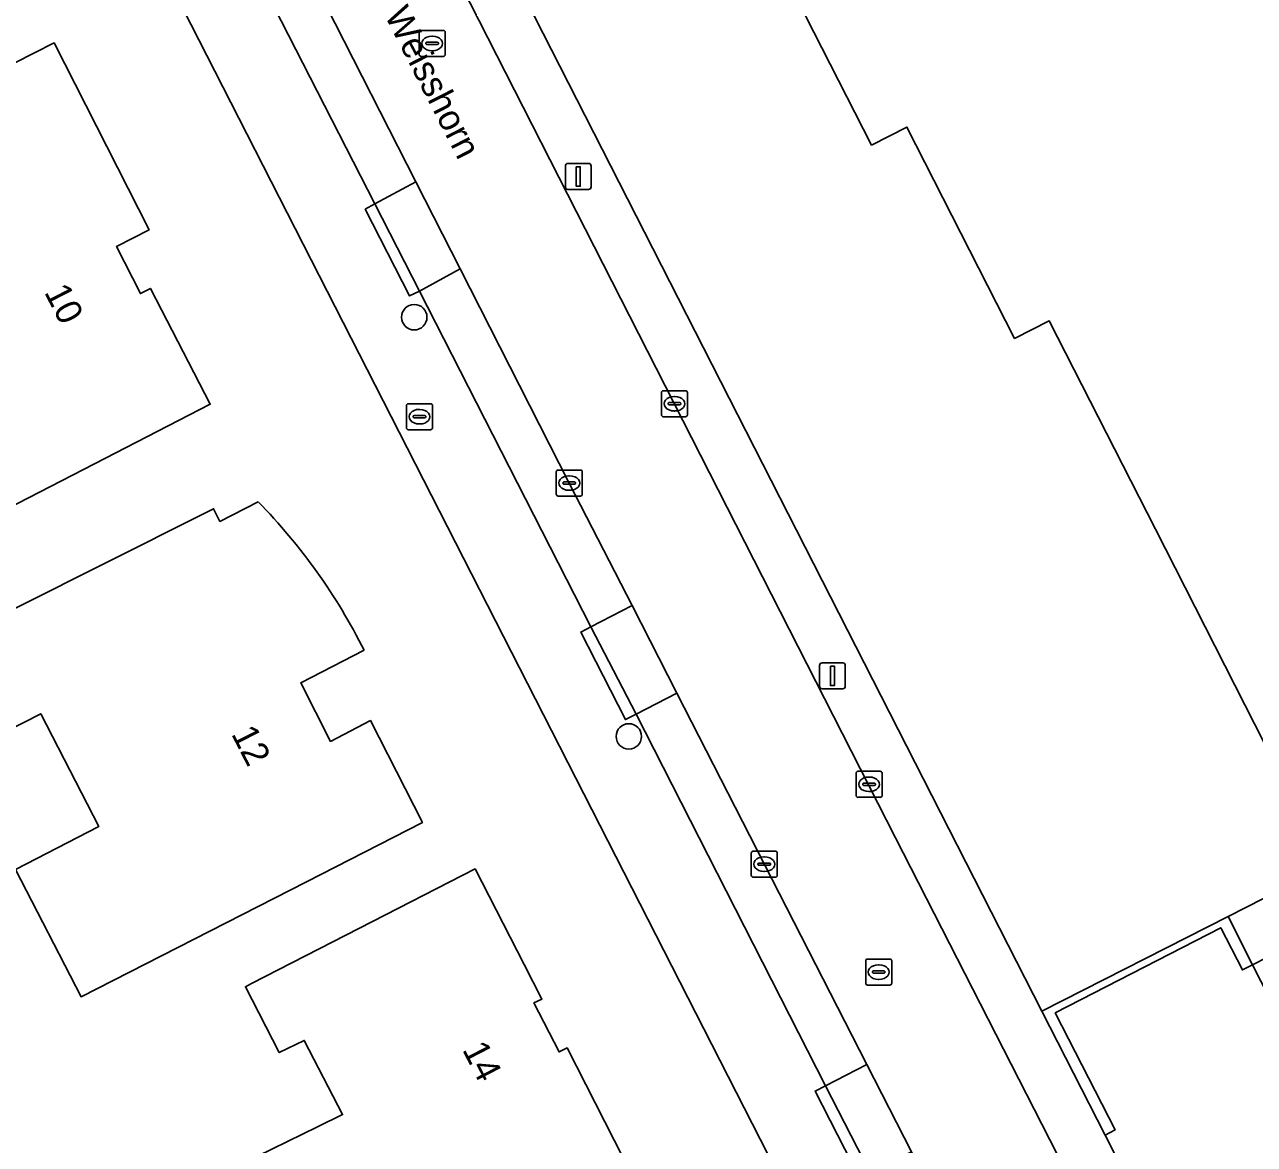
# Model space of a CAD drawing. Extents: x 158835 to 160077, y 386387 to 387778.
# Drawn here: x 159544.1 to 159591.36, y 386787.6 to 386830.62 of the extents above; entities that cross this region are included whole.
import ezdxf

# ---------------------------------------------------------------- set-up
doc = ezdxf.new("R2010")
doc.units = 0
for name, color, linetype in [('IMGEO_Boom', 7, 'Continuous'), ('IMGEO_Brandkraan', 7, 'Continuous'), ('IMGEO_Erf', 7, 'Continuous'), ('IMGEO_Groenvoorziening', 7, 'Continuous'), ('IMGEO_Haag', 7, 'Continuous'), ('IMGEO_Hek', 7, 'Continuous'), ('IMGEO_Kolk', 7, 'Continuous'), ('IMGEO_Lichtmast', 7, 'Continuous'), ('IMGEO_Openbare_ruimte_label', 7, 'Continuous'), ('IMGEO_Pand', 7, 'Continuous'), ('IMGEO_Pand_nummerreeks', 7, 'Continuous'), ('IMGEO_Pand_vergunning_verleend', 7, 'Continuous'), ('IMGEO_Parkeervlak_open', 7, 'Continuous'), ('IMGEO_Rioolput', 7, 'Continuous'), ('IMGEO_Voetpad_open', 7, 'Continuous')]:
    doc.layers.add(name, color=color, linetype=linetype)

msp = doc.modelspace()

# ---------------------------------------------------------------- linework, layer by layer
at = {"layer": 'IMGEO_Boom'}
for centre in [(159559.077, 386819.38), (159567.324, 386803.273)]:
    msp.add_circle(centre, 0.489, dxfattribs=at)
at = {"layer": 'IMGEO_Brandkraan'}
for p, q in [((159558.778, 386815.131), (159558.778, 386815.983)), ((159558.853, 386816.057), (159559.705, 386816.057)), ((159559.779, 386815.983), (159559.779, 386815.131)), ((159559.037, 386815.551), (159559.037, 386815.563)), ((159559.475, 386815.514), (159559.077, 386815.514)), ((159559.08, 386815.6), (159559.478, 386815.6)), ((159559.266, 386815.837), (159559.291, 386815.837)), ((159559.521, 386815.563), (159559.521, 386815.551)), ((159559.705, 386815.057), (159558.853, 386815.057)), ((159559.289, 386815.277), (159559.264, 386815.277))]:
    msp.add_line(p, q, dxfattribs=at)
for points in [[(159558.778, 386815.131), (159558.778, 386815.983)], [(159558.853, 386816.057), (159559.705, 386816.057)], [(159559.779, 386815.983), (159559.779, 386815.131)], [(159559.705, 386815.057), (159558.853, 386815.057)]]:
    msp.add_lwpolyline(points, dxfattribs=at)
for centre, radius, start, end in [((159558.855, 386815.981), 0.0765, 91.552, 178.448), ((159558.855, 386815.981), 0.0765, 91.552, 178.448), ((159559.703, 386815.981), 0.0765, 1.552, 88.448), ((159559.703, 386815.981), 0.0765, 1.552, 88.448), ((159559.077, 386815.56), 0.0403, 85.8775, 175.7526), ((159559.074, 386815.55), 0.0366, 178.938, 274.7102), ((159559.478, 386815.557), 0.043, 264.8664, 352.4533), ((159559.482, 386815.562), 0.0386, 1.7309, 96.639), ((159558.855, 386815.133), 0.0765, 181.552, 268.448), ((159558.855, 386815.133), 0.0765, 181.552, 268.448), ((159559.703, 386815.133), 0.0765, 271.552, 358.448), ((159559.703, 386815.133), 0.0765, 271.552, 358.448)]:
    msp.add_arc(centre, radius, start, end, dxfattribs=at)
for centre, major_axis, ratio, start_param, end_param in [((159559.265, 386815.557), (-0.387, 0.002), 0.722429, 4.712389, 7.853982), ((159559.29, 386815.557), (-0.39, 0.002), 0.717154, 1.570796, 4.712389)]:
    msp.add_ellipse(centre, major_axis=major_axis, ratio=ratio, start_param=start_param, end_param=end_param, dxfattribs=at)
at = {"layer": 'IMGEO_Erf'}
for points in [[(159573.913, 386784.786), (159531.993, 386866.849)], [(159551.364, 386812.022), (159551.61, 386811.532), (159553.085, 386812.287)], [(159557.152, 386806.583), (159554.714, 386805.335), (159555.863, 386803.079), (159557.392, 386803.88), (159559.393, 386799.961), (159554.94, 386797.687), (159546.274, 386793.271), (159543.751, 386798.162), (159546.956, 386799.815), (159544.723, 386804.144), (159543.393, 386803.458), (159541.524, 386807.082), (159546.896, 386809.779), (159551.364, 386812.022)]]:
    msp.add_lwpolyline(points, dxfattribs=at)
for points in [[(159534.586, 386822.484), (159535.174, 386822.784), (159534.233, 386824.63), (159541.857, 386828.517), (159541.808, 386828.615), (159542.776, 386829.107), (159542.961, 386828.765), (159545.237, 386829.917), (159548.89, 386822.732), (159547.633, 386822.093), (159548.558, 386820.29), (159548.942, 386820.485), (159549.365, 386819.664), (159551.236, 386816.033), (159546.791, 386813.743), (159537.482, 386808.957), (159535.208, 386813.376), (159540.041, 386815.84), (159538.231, 386819.389), (159536.591, 386818.552)], [(159605.191, 386801.114), (159604.679, 386802.183), (159608.211, 386803.985), (159608.064, 386804.274), (159613.123, 386806.862), (159612.678, 386807.732), (159590.35, 386796.355), (159591.29, 386794.498), (159596.896, 386797.36), (159597.071, 386796.96)], [(159551.329, 386786.295), (159555.356, 386788.267), (159556.321, 386788.74), (159554.853, 386791.594), (159553.89, 386791.123), (159552.592, 386793.653), (159552.826, 386793.773), (159556.97, 386795.9), (159561.418, 386798.183), (159563.304, 386794.508), (159563.985, 386793.182), (159563.676, 386793.031), (159564.646, 386791.149), (159564.949, 386791.304), (159567.483, 386786.349), (159562.822, 386785.14), (159563.686, 386781.794), (159558.845, 386780.544), (159556.532, 386779.96), (159556.195, 386781.277), (159555.197, 386781.02), (159555.277, 386780.71), (159547.709, 386778.761), (159546.11, 386784.989)]]:
    msp.add_lwpolyline(points, close=True, dxfattribs=at)
msp.add_arc((159536.72, 386796.317), 22.866, 26.6778, 44.3005, dxfattribs=at)
at = {"layer": 'IMGEO_Groenvoorziening'}
for points in [[(159630.655, 386816.893), (159630.775, 386816.952), (159630.345, 386818.525), (159625.562, 386832.677), (159620.859, 386844.808), (159620.834, 386844.868), (159618.333, 386850.762), (159617.25, 386853.147), (159616.27, 386855.106), (159613.233, 386861.079), (159561.758, 386834.762), (159583.195, 386792.717), (159590.35, 386796.355), (159612.678, 386807.732)], [(159583.195, 386792.717), (159585.626, 386787.949), (159586.009, 386788.151), (159583.711, 386792.65), (159590.072, 386795.921), (159590.906, 386794.302), (159591.29, 386794.498), (159590.35, 386796.355)]]:
    msp.add_lwpolyline(points, close=True, dxfattribs=at)
at = {"layer": 'IMGEO_Haag'}
msp.add_lwpolyline([(159583.195, 386792.717), (159585.626, 386787.949), (159586.009, 386788.151), (159583.711, 386792.65), (159590.072, 386795.921), (159590.906, 386794.302), (159591.29, 386794.498), (159590.35, 386796.355)], close=True, dxfattribs=at)
at = {"layer": 'IMGEO_Hek'}
for points in [[(159591.29, 386794.498), (159590.35, 386796.355)], [(159592.578, 386791.954), (159591.29, 386794.498)]]:
    msp.add_lwpolyline(points, dxfattribs=at)
at = {"layer": 'IMGEO_Kolk'}
for p, q in [((159568.577, 386815.63), (159568.577, 386816.482)), ((159568.652, 386816.556), (159569.504, 386816.556)), ((159569.065, 386816.336), (159569.09, 386816.336)), ((159569.578, 386816.482), (159569.578, 386815.63)), ((159568.836, 386816.05), (159568.836, 386816.062)), ((159569.274, 386816.013), (159568.876, 386816.013)), ((159568.879, 386816.099), (159569.277, 386816.099)), ((159569.32, 386816.062), (159569.32, 386816.05)), ((159569.504, 386815.556), (159568.652, 386815.556)), ((159569.088, 386815.776), (159569.063, 386815.776)), ((159564.61, 386813.508), (159565.462, 386813.508)), ((159564.535, 386812.582), (159564.535, 386813.434)), ((159564.837, 386813.051), (159565.235, 386813.051)), ((159565.023, 386813.288), (159565.048, 386813.288)), ((159565.536, 386813.434), (159565.536, 386812.582)), ((159564.794, 386813.002), (159564.794, 386813.014)), ((159565.232, 386812.965), (159564.834, 386812.965)), ((159565.046, 386812.728), (159565.021, 386812.728)), ((159565.278, 386813.014), (159565.278, 386813.002)), ((159565.462, 386812.508), (159564.61, 386812.508)), ((159576.058, 386801.006), (159576.058, 386801.858)), ((159576.133, 386801.932), (159576.985, 386801.932)), ((159576.546, 386801.712), (159576.571, 386801.712)), ((159577.059, 386801.858), (159577.059, 386801.006)), ((159576.317, 386801.426), (159576.317, 386801.438)), ((159576.755, 386801.389), (159576.357, 386801.389)), ((159576.36, 386801.475), (159576.758, 386801.475)), ((159576.801, 386801.438), (159576.801, 386801.426)), ((159576.985, 386800.932), (159576.133, 386800.932)), ((159576.569, 386801.152), (159576.544, 386801.152)), ((159572.103, 386798.863), (159572.955, 386798.863)), ((159572.028, 386797.937), (159572.028, 386798.789)), ((159572.287, 386798.357), (159572.287, 386798.369)), ((159572.33, 386798.406), (159572.728, 386798.406)), ((159572.516, 386798.643), (159572.541, 386798.643)), ((159572.771, 386798.369), (159572.771, 386798.357)), ((159573.029, 386798.789), (159573.029, 386797.937)), ((159572.725, 386798.32), (159572.327, 386798.32)), ((159572.539, 386798.083), (159572.514, 386798.083)), ((159572.955, 386797.863), (159572.103, 386797.863))]:
    msp.add_line(p, q, dxfattribs=at)
for points in [[(159568.577, 386815.63), (159568.577, 386816.482)], [(159568.652, 386816.556), (159569.504, 386816.556)], [(159569.578, 386816.482), (159569.578, 386815.63)], [(159569.504, 386815.556), (159568.652, 386815.556)], [(159564.61, 386813.508), (159565.462, 386813.508)], [(159564.535, 386812.582), (159564.535, 386813.434)], [(159565.536, 386813.434), (159565.536, 386812.582)], [(159565.462, 386812.508), (159564.61, 386812.508)], [(159576.058, 386801.006), (159576.058, 386801.858)], [(159576.133, 386801.932), (159576.985, 386801.932)], [(159577.059, 386801.858), (159577.059, 386801.006)], [(159576.985, 386800.932), (159576.133, 386800.932)], [(159572.103, 386798.863), (159572.955, 386798.863)], [(159572.028, 386797.937), (159572.028, 386798.789)], [(159573.029, 386798.789), (159573.029, 386797.937)], [(159572.955, 386797.863), (159572.103, 386797.863)]]:
    msp.add_lwpolyline(points, dxfattribs=at)
for centre, radius, start, end in [((159568.654, 386816.48), 0.0765, 91.552, 178.448), ((159568.654, 386816.48), 0.0765, 91.552, 178.448), ((159569.502, 386816.48), 0.0765, 1.552, 88.448), ((159569.502, 386816.48), 0.0765, 1.552, 88.448), ((159568.876, 386816.059), 0.0403, 85.8775, 175.7526), ((159568.873, 386816.049), 0.0366, 178.938, 274.7102), ((159569.277, 386816.056), 0.043, 264.8664, 352.4533), ((159569.281, 386816.061), 0.0386, 1.7309, 96.639), ((159568.654, 386815.632), 0.0765, 181.552, 268.448), ((159568.654, 386815.632), 0.0765, 181.552, 268.448), ((159569.502, 386815.632), 0.0765, 271.552, 358.448), ((159569.502, 386815.632), 0.0765, 271.552, 358.448), ((159564.612, 386813.432), 0.0765, 91.552, 178.448), ((159564.612, 386813.432), 0.0765, 91.552, 178.448), ((159565.46, 386813.432), 0.0765, 1.552, 88.448), ((159565.46, 386813.432), 0.0765, 1.552, 88.448), ((159564.834, 386813.011), 0.0403, 85.8775, 175.7526), ((159565.239, 386813.013), 0.0386, 1.7309, 96.639), ((159564.612, 386812.584), 0.0765, 181.552, 268.448), ((159564.612, 386812.584), 0.0765, 181.552, 268.448), ((159564.831, 386813.001), 0.0366, 178.938, 274.7102), ((159565.235, 386813.008), 0.043, 264.8664, 352.4533), ((159565.46, 386812.584), 0.0765, 271.552, 358.448), ((159565.46, 386812.584), 0.0765, 271.552, 358.448), ((159576.135, 386801.856), 0.0765, 91.552, 178.448), ((159576.135, 386801.856), 0.0765, 91.552, 178.448), ((159576.983, 386801.856), 0.0765, 1.552, 88.448), ((159576.983, 386801.856), 0.0765, 1.552, 88.448), ((159576.357, 386801.435), 0.0403, 85.8775, 175.7526), ((159576.354, 386801.425), 0.0366, 178.938, 274.7102), ((159576.758, 386801.432), 0.043, 264.8664, 352.4533), ((159576.762, 386801.437), 0.0386, 1.7309, 96.639), ((159576.135, 386801.008), 0.0765, 181.552, 268.448), ((159576.135, 386801.008), 0.0765, 181.552, 268.448), ((159576.983, 386801.008), 0.0765, 271.552, 358.448), ((159576.983, 386801.008), 0.0765, 271.552, 358.448), ((159572.105, 386798.787), 0.0765, 91.552, 178.448), ((159572.105, 386798.787), 0.0765, 91.552, 178.448), ((159572.953, 386798.787), 0.0765, 1.552, 88.448), ((159572.953, 386798.787), 0.0765, 1.552, 88.448), ((159572.327, 386798.366), 0.0403, 85.8775, 175.7526), ((159572.732, 386798.368), 0.0386, 1.7309, 96.639), ((159572.105, 386797.939), 0.0765, 181.552, 268.448), ((159572.105, 386797.939), 0.0765, 181.552, 268.448), ((159572.324, 386798.356), 0.0366, 178.938, 274.7102), ((159572.728, 386798.363), 0.043, 264.8664, 352.4533), ((159572.953, 386797.939), 0.0765, 271.552, 358.448), ((159572.953, 386797.939), 0.0765, 271.552, 358.448)]:
    msp.add_arc(centre, radius, start, end, dxfattribs=at)
for centre, major_axis, ratio, start_param, end_param in [((159569.064, 386816.056), (-0.387, 0.002), 0.722429, 4.712389, 7.853982), ((159569.089, 386816.056), (-0.39, 0.002), 0.717154, 1.570796, 4.712389), ((159565.022, 386813.008), (-0.387, 0.002), 0.722429, 4.712389, 7.853982), ((159565.047, 386813.008), (-0.39, 0.002), 0.717154, 1.570796, 4.712389), ((159576.545, 386801.432), (-0.387, 0.002), 0.722429, 4.712389, 7.853982), ((159576.57, 386801.432), (-0.39, 0.002), 0.717154, 1.570796, 4.712389), ((159572.515, 386798.363), (-0.387, 0.002), 0.722429, 4.712389, 7.853982), ((159572.54, 386798.363), (-0.39, 0.002), 0.717154, 1.570796, 4.712389)]:
    msp.add_ellipse(centre, major_axis=major_axis, ratio=ratio, start_param=start_param, end_param=end_param, dxfattribs=at)
at = {"layer": 'IMGEO_Lichtmast'}
for p, q in [((159564.884, 386824.389), (159564.884, 386825.189)), ((159564.884, 386825.189), (159564.884, 386824.389)), ((159564.984, 386825.289), (159565.774, 386825.289)), ((159565.774, 386825.289), (159564.984, 386825.289)), ((159565.874, 386825.189), (159565.874, 386824.389)), ((159565.874, 386824.389), (159565.874, 386825.189)), ((159565.774, 386824.289), (159564.984, 386824.289)), ((159564.984, 386824.289), (159565.774, 386824.289)), ((159574.652, 386805.2), (159574.652, 386806)), ((159574.652, 386806), (159574.652, 386805.2)), ((159574.752, 386806.1), (159575.542, 386806.1)), ((159575.542, 386806.1), (159574.752, 386806.1)), ((159575.642, 386806), (159575.642, 386805.2)), ((159575.642, 386805.2), (159575.642, 386806)), ((159575.542, 386805.1), (159574.752, 386805.1)), ((159574.752, 386805.1), (159575.542, 386805.1))]:
    msp.add_line(p, q, dxfattribs=at)
for points in [[(159565.304, 386825.164), (159565.454, 386825.164), (159565.454, 386824.414), (159565.304, 386824.414), (159565.304, 386825.164)], [(159575.072, 386805.975), (159575.222, 386805.975), (159575.222, 386805.225), (159575.072, 386805.225), (159575.072, 386805.975)]]:
    msp.add_lwpolyline(points, dxfattribs=at)
for centre, start, end in [((159564.984, 386825.189), 90, 180), ((159564.984, 386825.189), 90, 180), ((159565.774, 386825.189), 0, 90), ((159565.774, 386825.189), 360, 90), ((159564.984, 386824.389), 180, 270), ((159564.984, 386824.389), 180, 270), ((159565.774, 386824.389), 270, 0), ((159565.774, 386824.389), 270, 0), ((159574.752, 386806), 90, 180), ((159574.752, 386806), 90, 180), ((159575.542, 386806), 0, 90), ((159575.542, 386806), 360, 90), ((159574.752, 386805.2), 180, 270), ((159574.752, 386805.2), 180, 270), ((159575.542, 386805.2), 270, 0), ((159575.542, 386805.2), 270, 0)]:
    msp.add_arc(centre, 0.1, start, end, dxfattribs=at)
at = {"layer": 'IMGEO_Pand'}
for points in [[(159545.237, 386829.917), (159542.961, 386828.765), (159542.776, 386829.107), (159541.808, 386828.615), (159541.857, 386828.517), (159534.233, 386824.63), (159535.174, 386822.784), (159534.586, 386822.484), (159536.591, 386818.552), (159538.231, 386819.389), (159540.041, 386815.84), (159535.208, 386813.376), (159537.482, 386808.957), (159546.791, 386813.743), (159551.236, 386816.033), (159549.365, 386819.664), (159548.942, 386820.485), (159548.558, 386820.29), (159547.633, 386822.093), (159548.89, 386822.732)], [(159567.483, 386786.349), (159564.949, 386791.304), (159564.646, 386791.149), (159563.676, 386793.031), (159563.985, 386793.182), (159563.304, 386794.508), (159561.418, 386798.183), (159556.97, 386795.9), (159552.826, 386793.773), (159552.592, 386793.653), (159553.89, 386791.123), (159554.853, 386791.594), (159556.321, 386788.74), (159555.356, 386788.267), (159551.329, 386786.295), (159546.11, 386784.989), (159547.709, 386778.761), (159555.277, 386780.71), (159555.197, 386781.02), (159556.195, 386781.277), (159556.532, 386779.96), (159558.845, 386780.544), (159563.686, 386781.794), (159562.822, 386785.14)]]:
    msp.add_lwpolyline(points, close=True, dxfattribs=at)
msp.add_lwpolyline([(159553.085, 386812.287), (159551.61, 386811.532), (159551.364, 386812.022), (159546.896, 386809.779), (159541.524, 386807.082), (159543.393, 386803.458), (159544.723, 386804.144), (159546.956, 386799.815), (159543.751, 386798.162), (159546.274, 386793.271), (159554.94, 386797.687), (159559.393, 386799.961), (159557.392, 386803.88), (159555.863, 386803.079), (159554.714, 386805.335), (159557.152, 386806.583)], dxfattribs=at)
msp.add_arc((159536.72, 386796.317), 22.866, 26.6778, 44.3005, dxfattribs=at)
at = {"layer": 'IMGEO_Pand_vergunning_verleend'}
msp.add_lwpolyline([(159572.527, 386834.081), (159598.185, 386847.168), (159602.213, 386839.272), (159603.957, 386840.161), (159608.271, 386831.704), (159604.3, 386829.679), (159608.255, 386821.924), (159612.25, 386823.962), (159616.502, 386815.625), (159591.756, 386803.003), (159587.559, 386811.231), (159583.473, 386819.241), (159582.148, 386818.565), (159578.008, 386826.682), (159576.654, 386825.992)], close=True, dxfattribs=at)
at = {"layer": 'IMGEO_Parkeervlak_open'}
for points in [[(159555.689, 386831.347), (159552.523, 386837.528), (159550.933, 386836.714), (159557.569, 386823.739), (159559.136, 386824.585)], [(159559.136, 386824.585), (159557.569, 386823.739), (159559.274, 386820.378), (159560.845, 386821.233)], [(159560.845, 386821.233), (159559.274, 386820.378), (159565.863, 386807.488), (159567.447, 386808.298), (159565.037, 386813.009)], [(159567.447, 386808.298), (159565.863, 386807.488), (159567.6, 386804.133), (159569.168, 386804.935)], [(159569.168, 386804.935), (159567.6, 386804.133), (159574.878, 386789.851), (159576.469, 386790.665)], [(159588.55, 386782.213), (159593.144, 386784.589), (159593.627, 386783.664), (159591.719, 386782.674), (159593.536, 386779.098), (159597.464, 386781.103), (159595.645, 386784.66), (159596.143, 386784.916), (159594.969, 386787.241), (159594.467, 386786.988), (159592.651, 386790.549), (159593.149, 386790.807), (159592.578, 386791.954), (159591.29, 386794.498), (159590.906, 386794.302), (159590.072, 386795.921), (159583.711, 386792.65), (159586.009, 386788.151), (159585.626, 386787.949)], [(159576.469, 386790.665), (159574.878, 386789.851), (159576.602, 386786.503), (159578.184, 386787.312)]]:
    msp.add_lwpolyline(points, close=True, dxfattribs=at)
at = {"layer": 'IMGEO_Rioolput'}
for p, q in [((159559.266, 386829.473), (159559.266, 386830.325)), ((159559.341, 386830.399), (159560.193, 386830.399)), ((159559.754, 386830.179), (159559.779, 386830.179)), ((159560.267, 386830.325), (159560.267, 386829.473)), ((159559.525, 386829.893), (159559.525, 386829.905)), ((159559.963, 386829.856), (159559.565, 386829.856)), ((159559.568, 386829.942), (159559.966, 386829.942)), ((159559.777, 386829.619), (159559.752, 386829.619)), ((159560.009, 386829.905), (159560.009, 386829.893)), ((159560.193, 386829.399), (159559.341, 386829.399)), ((159576.426, 386793.792), (159576.426, 386794.644)), ((159576.501, 386794.718), (159577.353, 386794.718)), ((159577.427, 386794.644), (159577.427, 386793.792)), ((159576.685, 386794.212), (159576.685, 386794.224)), ((159577.123, 386794.175), (159576.725, 386794.175)), ((159576.728, 386794.261), (159577.126, 386794.261)), ((159576.914, 386794.498), (159576.939, 386794.498)), ((159577.169, 386794.224), (159577.169, 386794.212)), ((159577.353, 386793.718), (159576.501, 386793.718)), ((159576.937, 386793.938), (159576.912, 386793.938))]:
    msp.add_line(p, q, dxfattribs=at)
for points in [[(159559.266, 386829.473), (159559.266, 386830.325)], [(159559.341, 386830.399), (159560.193, 386830.399)], [(159560.267, 386830.325), (159560.267, 386829.473)], [(159560.193, 386829.399), (159559.341, 386829.399)], [(159576.426, 386793.792), (159576.426, 386794.644)], [(159576.501, 386794.718), (159577.353, 386794.718)], [(159577.427, 386794.644), (159577.427, 386793.792)], [(159577.353, 386793.718), (159576.501, 386793.718)]]:
    msp.add_lwpolyline(points, dxfattribs=at)
for centre, radius, start, end in [((159559.343, 386830.323), 0.0765, 91.552, 178.448), ((159559.343, 386830.323), 0.0765, 91.552, 178.448), ((159560.191, 386830.323), 0.0765, 1.552, 88.448), ((159560.191, 386830.323), 0.0765, 1.552, 88.448), ((159559.565, 386829.902), 0.0403, 85.8775, 175.7526), ((159559.562, 386829.892), 0.0366, 178.938, 274.7102), ((159559.966, 386829.899), 0.043, 264.8664, 352.4533), ((159559.97, 386829.904), 0.0386, 1.7309, 96.639), ((159559.343, 386829.475), 0.0765, 181.552, 268.448), ((159559.343, 386829.475), 0.0765, 181.552, 268.448), ((159560.191, 386829.475), 0.0765, 271.552, 358.448), ((159560.191, 386829.475), 0.0765, 271.552, 358.448), ((159576.503, 386794.642), 0.0765, 91.552, 178.448), ((159576.503, 386794.642), 0.0765, 91.552, 178.448), ((159577.351, 386794.642), 0.0765, 1.552, 88.448), ((159577.351, 386794.642), 0.0765, 1.552, 88.448), ((159576.725, 386794.221), 0.0403, 85.8775, 175.7526), ((159576.722, 386794.211), 0.0366, 178.938, 274.7102), ((159577.126, 386794.218), 0.043, 264.8664, 352.4533), ((159577.13, 386794.223), 0.0386, 1.7309, 96.639), ((159576.503, 386793.794), 0.0765, 181.552, 268.448), ((159576.503, 386793.794), 0.0765, 181.552, 268.448), ((159577.351, 386793.794), 0.0765, 271.552, 358.448), ((159577.351, 386793.794), 0.0765, 271.552, 358.448)]:
    msp.add_arc(centre, radius, start, end, dxfattribs=at)
for centre, major_axis, ratio, start_param, end_param in [((159559.753, 386829.899), (-0.387, 0.002), 0.722429, 4.712389, 7.853982), ((159559.778, 386829.899), (-0.39, 0.002), 0.717154, 1.570796, 4.712389), ((159576.913, 386794.218), (-0.387, 0.002), 0.722429, 4.712389, 7.853982), ((159576.938, 386794.218), (-0.39, 0.002), 0.717154, 1.570796, 4.712389)]:
    msp.add_ellipse(centre, major_axis=major_axis, ratio=ratio, start_param=start_param, end_param=end_param, dxfattribs=at)
at = {"layer": 'IMGEO_Voetpad_open'}
for points in [[(159527.164, 386898.191), (159527.235, 386897.988), (159534.753, 386883.305), (159540.178, 386872.699), (159541.082, 386873.153), (159543.675, 386868.065), (159542.784, 386867.593), (159551.113, 386851.265), (159560.205, 386833.473), (159577.577, 386799.373), (159584.383, 386786.038), (159584.796, 386786.264), (159586.502, 386782.92), (159586.116, 386782.708), (159593.55, 386768.3), (159593.788, 386767.749), (159596.773, 386761.804)], [(159522.787, 386895.853), (159534.232, 386873.445), (159536.03, 386869.925), (159541.473, 386859.268), (159542.279, 386857.669), (159544.016, 386854.223), (159546.828, 386848.645), (159550.778, 386840.934), (159552.523, 386837.528), (159555.689, 386831.347), (159559.136, 386824.585), (159560.845, 386821.233), (159565.037, 386813.009), (159567.447, 386808.298), (159569.168, 386804.935), (159576.469, 386790.665), (159578.184, 386787.312), (159578.217, 386787.248), (159579.886, 386783.948), (159586.008, 386771.993), (159589.187, 386765.412), (159593.788, 386767.749)], [(159528.036, 386874.843), (159532.135, 386866.922), (159531.993, 386866.849), (159573.913, 386784.786)], [(159593.55, 386768.3), (159586.116, 386782.708), (159584.383, 386786.038), (159577.577, 386799.373), (159560.205, 386833.473), (159551.113, 386851.265)], [(159576.202, 386786.289), (159574.481, 386789.642), (159574.878, 386789.851), (159567.6, 386804.133), (159567.19, 386803.92), (159565.475, 386807.279), (159565.863, 386807.488), (159559.274, 386820.378), (159558.901, 386820.197), (159557.193, 386823.53), (159557.569, 386823.739), (159550.933, 386836.714)], [(159600.446, 386758.991), (159599.106, 386761.509), (159588.55, 386782.213), (159585.626, 386787.949), (159583.195, 386792.717), (159561.758, 386834.762)]]:
    msp.add_lwpolyline(points, dxfattribs=at)
for points in [[(159559.274, 386820.378), (159557.569, 386823.739), (159557.193, 386823.53), (159558.901, 386820.197)], [(159567.6, 386804.133), (159565.863, 386807.488), (159565.475, 386807.279), (159567.19, 386803.92)], [(159592.578, 386791.954), (159598.175, 386794.815), (159597.071, 386796.96), (159596.896, 386797.36), (159591.29, 386794.498)], [(159574.878, 386789.851), (159574.481, 386789.642), (159576.202, 386786.289), (159576.602, 386786.503)]]:
    msp.add_lwpolyline(points, close=True, dxfattribs=at)

# ---------------------------------------------------------------- texts
at = {"layer": 'IMGEO_Openbare_ruimte_label'}
msp.add_text('Weisshorn', height=1, rotation=297.0007, dxfattribs=at).set_placement((159557.918, 386831))
at = {"layer": 'IMGEO_Pand_nummerreeks'}
for s, rotation, p in [('10', 297.1594, (159544.843, 386820.346)), ('12', 296.9901, (159552.031, 386803.376)), ('14', 297.2669, (159560.908, 386791.241))]:
    msp.add_text(s, height=1, rotation=rotation, dxfattribs=at).set_placement(p)

doc.saveas('drawing.dxf')
